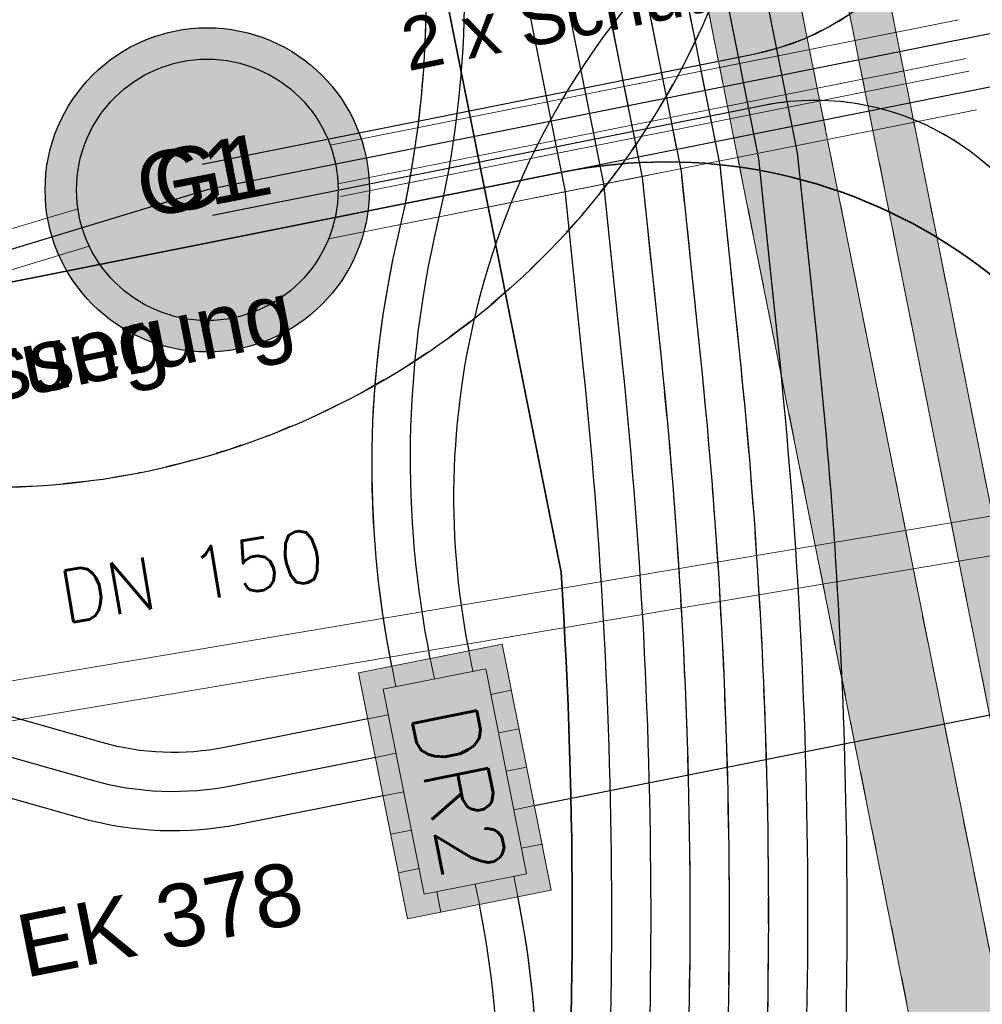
# Model space of a CAD drawing. Header units: metres. Extents: x -502 to 161, y -108 to 174.
# Tile 628 of 776: x -68.4 to -64.71, y 28.44 to 32.21. Entities that reach past the tile are written whole.
import ezdxf

# ---------------------------------------------------------------- set-up
doc = ezdxf.new("R2010")
doc.units = ezdxf.units.M
doc.header["$LTSCALE"] = 0.1
for name, pattern in [('123', [25.001, 12.501, -12.5]), ('2-1', [0.17, 0.06, -0.025, 0.06, -0.025]), ('237', [93, 75, -18]), ('3', [0.27, 0.1, -0.035, 0.1, -0.035]), ('85', [0.137505, 0.100005, -0.0125, 0.0125, -0.0125])]:
    doc.linetypes.add(name, pattern=pattern)
for name, color, linetype in [('BRI31-005.07-5f08-Koordinierung Lageplan 4. BA Radstation - Seeterrasse 2023-05-31', 7, 'Continuous'), ('BRI32-005.02-5f05-Koordinierung Schemaplan 4 BA ZOB Teilbereich', 7, 'Continuous'), ('BRI32-005.03-5f06-Koordinierung Schemaplan 4 BA ZOB Teilbereich 2 Ost - Bahnhofsallee 2023-01-21', 7, 'Continuous')]:
    doc.layers.add(name, color=color, linetype=linetype)
doc.styles.add('Arial', font='arial.ttf')
doc.styles.add('Txt', font='txt_____.ttf')

msp = doc.modelspace()

# ---------------------------------------------------------------- hatches: boundary and pattern name
at = {"layer": 'BRI31-005.07-5f08-Koordinierung Lageplan 4. BA Radstation - Seeterrasse 2023-05-31', "linetype": 'Continuous', "lineweight": 0, "true_color": 0x00ffff, "transparency": 33554687}
h = msp.add_hatch(color=4, dxfattribs=at)
edge = h.paths.add_edge_path()
edge.add_line((-59.2905, 6.1148), (-59.4468, 6.0806))
edge.add_line((-59.4468, 6.0806), (-61.6829, 17.2841))
edge.add_line((-61.6829, 17.2841), (-61.6829, 17.2841))
edge.add_arc((-81.296, 13.3696), 20, 11.28687, 20.74076)
edge.add_line((-62.5922, 20.4524), (-62.5922, 20.4524))
edge.add_line((-62.5922, 20.4524), (-62.5922, 20.4524))
edge.add_arc((-43.7387, 27.5919), 20.16, 191.28686, 200.74075, ccw=False)
edge.add_line((-63.5088, 23.6461), (-63.5088, 23.6461))
edge.add_line((-63.5088, 23.6461), (-65.9304, 35.7796))
edge.add_line((-65.9304, 35.7796), (-65.7735, 35.811))
edge.add_line((-65.7735, 35.811), (-63.3519, 23.6775))
edge.add_arc((-43.7387, 27.5919), 20, 191.28687, 200.74075)
edge.add_line((-62.4426, 20.5091), (-62.4426, 20.5091))
edge.add_arc((-81.296, 13.3696), 20.16, 11.28687, 20.74075, ccw=False)
edge.add_line((-61.526, 17.3154), (-61.526, 17.3154))
edge.add_line((-61.526, 17.3154), (-59.2905, 6.1148))
h = msp.add_hatch(color=4, dxfattribs=at)
edge = h.paths.add_edge_path()
edge.add_line((-59.2905, 6.1148), (-59.4468, 6.0806))
edge.add_line((-59.4468, 6.0806), (-61.6829, 17.2841))
edge.add_line((-61.6829, 17.2841), (-61.6829, 17.2841))
edge.add_arc((-81.296, 13.3696), 20, 11.28687, 20.74076)
edge.add_line((-62.5922, 20.4524), (-62.5922, 20.4524))
edge.add_line((-62.5922, 20.4524), (-62.5922, 20.4524))
edge.add_arc((-43.7387, 27.5919), 20.16, 191.28686, 200.74075, ccw=False)
edge.add_line((-63.5088, 23.6461), (-63.5088, 23.6461))
edge.add_line((-63.5088, 23.6461), (-65.9304, 35.7796))
edge.add_line((-65.9304, 35.7796), (-65.7735, 35.811))
edge.add_line((-65.7735, 35.811), (-63.3519, 23.6775))
edge.add_arc((-43.7387, 27.5919), 20, 191.28687, 200.74075)
edge.add_line((-62.4426, 20.5091), (-62.4426, 20.5091))
edge.add_arc((-81.296, 13.3696), 20.16, 11.28687, 20.74075, ccw=False)
edge.add_line((-61.526, 17.3154), (-61.526, 17.3154))
edge.add_line((-61.526, 17.3154), (-59.2905, 6.1148))
at = {"layer": 'BRI31-005.07-5f08-Koordinierung Lageplan 4. BA Radstation - Seeterrasse 2023-05-31', "linetype": 'Continuous', "lineweight": 0, "true_color": 0x0099cc, "transparency": 33554687}
h = msp.add_hatch(color=142, dxfattribs=at)
edge = h.paths.add_edge_path()
edge.add_arc((-67.6785, 31.558), 0.62, 0, 90)
edge.add_arc((-67.6785, 31.558), 0.62, 90, 180)
edge.add_arc((-67.6785, 31.558), 0.62, 180, 270)
edge.add_arc((-67.6785, 31.558), 0.62, 270, 360)
h = msp.add_hatch(color=142, dxfattribs=at)
edge = h.paths.add_edge_path()
edge.add_arc((-67.6785, 31.558), 0.62, 0, 90)
edge.add_arc((-67.6785, 31.558), 0.62, 90, 180)
edge.add_arc((-67.6785, 31.558), 0.62, 180, 270)
edge.add_arc((-67.6785, 31.558), 0.62, 270, 360)
at = {"layer": 'BRI31-005.07-5f08-Koordinierung Lageplan 4. BA Radstation - Seeterrasse 2023-05-31', "linetype": 'Continuous', "lineweight": 0, "true_color": 0xff7f7f, "transparency": 33554687}
msp.add_hatch(color=11, dxfattribs=at).paths.add_polyline_path([(-66.551, 29.82), (-67.1002, 29.7104), (-67.0376, 29.3966), (-66.9123, 28.769), (-66.3631, 28.8786)])
msp.add_hatch(color=11, dxfattribs=at).paths.add_polyline_path([(-66.551, 29.82), (-67.1002, 29.7104), (-67.0376, 29.3966), (-66.9123, 28.769), (-66.3631, 28.8786)])

# ---------------------------------------------------------------- linework, layer by layer
at = {"layer": 'BRI31-005.07-5f08-Koordinierung Lageplan 4. BA Radstation - Seeterrasse 2023-05-31', "color": 7, "linetype": '85', "lineweight": 13, "transparency": 33554687}
for p, q in [((-59.7523, 3.9419), (-73.4545, 72.5433)), ((-59.7523, 3.9419), (-73.4545, 72.5433)), ((-73.7979, 72.4756), (-60.0955, 3.8734)), ((-73.7979, 72.4756), (-60.0955, 3.8734))]:
    msp.add_line(p, q, dxfattribs=at)
at = {"layer": 'BRI31-005.07-5f08-Koordinierung Lageplan 4. BA Radstation - Seeterrasse 2023-05-31', "color": 7, "linetype": 'Continuous', "lineweight": 30, "transparency": 33554687}
for p, q in [((-67.214, 36.846), (-66.1632, 31.581)), ((-67.214, 36.846), (-66.1632, 31.581)), ((-66.4277, 29.2022), (-61.3845, 30.2087)), ((-66.4277, 29.2022), (-61.3845, 30.2087))]:
    msp.add_line(p, q, dxfattribs=at)
at = {"layer": 'BRI31-005.07-5f08-Koordinierung Lageplan 4. BA Radstation - Seeterrasse 2023-05-31', "color": 1, "linetype": 'Continuous', "lineweight": 20, "true_color": 0xff0000, "transparency": 33554687}
for p, q in [((-64.8058, 32.2078), (-67.2084, 31.7283)), ((-64.8058, 32.2078), (-67.2084, 31.7283)), ((-64.7765, 32.0607), (-67.1791, 31.5812)), ((-64.7765, 32.0607), (-67.1791, 31.5812)), ((-67.1693, 31.5321), (-64.7667, 32.0116)), ((-67.1693, 31.5321), (-64.7667, 32.0116)), ((-67.2152, 31.37), (-64.7373, 31.8645)), ((-67.2152, 31.37), (-64.7373, 31.8645)), ((-68.1733, 31.4858), (-73.521, 29.8581)), ((-68.1733, 31.4858), (-73.521, 29.8581)), ((-68.1296, 31.3423), (-73.4773, 29.7146)), ((-68.1296, 31.3423), (-73.4773, 29.7146))]:
    msp.add_line(p, q, dxfattribs=at)
at = {"layer": 'BRI31-005.07-5f08-Koordinierung Lageplan 4. BA Radstation - Seeterrasse 2023-05-31', "color": 5, "linetype": 'Continuous', "lineweight": 30, "true_color": 0x0000ff, "transparency": 33554687}
msp.add_line((-64.4908, 32.1942), (-67.6785, 31.558), dxfattribs=at)
msp.add_line((-64.4908, 32.1942), (-67.6785, 31.558), dxfattribs=at)
at = {"layer": 'BRI31-005.07-5f08-Koordinierung Lageplan 4. BA Radstation - Seeterrasse 2023-05-31', "color": 1, "linetype": 'Continuous', "lineweight": 13, "true_color": 0xff0000, "transparency": 33554687}
for p, q in [((-69.4106, 29.5131), (-62.297, 30.7115)), ((-69.4106, 29.5131), (-62.297, 30.7115)), ((-69.398, 29.3631), (-62.272, 30.5636)), ((-69.398, 29.3631), (-62.272, 30.5636))]:
    msp.add_line(p, q, dxfattribs=at)
at = {"layer": 'BRI31-005.07-5f08-Koordinierung Lageplan 4. BA Radstation - Seeterrasse 2023-05-31', "color": 7, "linetype": 'Continuous', "lineweight": 20, "transparency": 33554687}
for p, q in [((-66.8099, 29.6868), (-66.8256, 29.7652)), ((-66.8099, 29.6868), (-66.8256, 29.7652)), ((-66.6628, 29.7161), (-66.6785, 29.7946)), ((-66.6628, 29.7161), (-66.6785, 29.7946)), ((-66.957, 29.6574), (-66.9727, 29.7359)), ((-66.957, 29.6574), (-66.9727, 29.7359)), ((-66.5942, 29.6278), (-66.5158, 29.6435)), ((-66.5942, 29.6278), (-66.5158, 29.6435)), ((-67.065, 29.5339), (-66.9865, 29.5495)), ((-67.065, 29.5339), (-66.9865, 29.5495)), ((-66.5649, 29.4807), (-66.4864, 29.4964)), ((-66.5649, 29.4807), (-66.4864, 29.4964)), ((-67.0356, 29.3868), (-66.9571, 29.4024)), ((-67.0356, 29.3868), (-66.9571, 29.4024)), ((-66.5355, 29.3336), (-66.4571, 29.3493)), ((-66.5355, 29.3336), (-66.4571, 29.3493)), ((-67.0062, 29.2397), (-66.9278, 29.2553)), ((-67.0062, 29.2397), (-66.9278, 29.2553)), ((-66.5062, 29.1865), (-66.4277, 29.2022)), ((-66.5062, 29.1865), (-66.4277, 29.2022)), ((-66.9769, 29.0926), (-66.8984, 29.1082)), ((-66.9769, 29.0926), (-66.8984, 29.1082)), ((-66.4768, 29.0394), (-66.3984, 29.0551)), ((-66.4768, 29.0394), (-66.3984, 29.0551)), ((-66.9475, 28.9455), (-66.8691, 28.9611)), ((-66.9475, 28.9455), (-66.8691, 28.9611)), ((-66.4906, 28.8531), (-66.5063, 28.9316)), ((-66.4906, 28.8531), (-66.5063, 28.9316)), ((-66.6377, 28.8238), (-66.6534, 28.9022)), ((-66.6377, 28.8238), (-66.6534, 28.9022)), ((-66.7848, 28.7944), (-66.8005, 28.8729)), ((-66.7848, 28.7944), (-66.8005, 28.8729))]:
    msp.add_line(p, q, dxfattribs=at)
at = {"layer": 'BRI31-005.07-5f08-Koordinierung Lageplan 4. BA Radstation - Seeterrasse 2023-05-31', "color": 7, "linetype": 'Continuous', "lineweight": 30, "transparency": 33554687, "flags": 128}
for points in [[(-66.8256, 29.7652), (-66.8256, 29.7652, -0.107289), (-66.7977, 31.4267), (-66.7977, 31.4267), (-66.7977, 31.4267, 0.107283), (-66.7699, 33.0882), (-66.7699, 33.0882), (-71.4397, 56.4859), (-71.4397, 56.4859, 0.032833), (-71.7365, 57.59), (-71.7365, 57.59, -0.032835), (-72.0333, 58.6942), (-74.1351, 69.2251), (-75.7822, 77.478), (-78.829, 80.9477), (-78.829, 80.9477, -0.131651), (-79.0927, 81.4814), (-79.0927, 81.4814), (-79.3639, 82.8394)], [(-66.8256, 29.7652), (-66.8256, 29.7652, -0.107289), (-66.7977, 31.4267), (-66.7977, 31.4267), (-66.7977, 31.4267, 0.107283), (-66.7699, 33.0882), (-66.7699, 33.0882), (-71.4397, 56.4859), (-71.4397, 56.4859, 0.032833), (-71.7365, 57.59), (-71.7365, 57.59, -0.032835), (-72.0333, 58.6942), (-74.1351, 69.2251), (-75.7822, 77.478), (-78.829, 80.9477), (-78.829, 80.9477, -0.131651), (-79.0927, 81.4814), (-79.0927, 81.4814), (-79.3639, 82.8394)], [(-63.5199, 39.6137), (-65.5933, 39.1998, 0.414214), (-66.496, 37.847), (-65.7236, 33.977), (-65.7236, 33.977, -0.097876), (-65.7216, 32.8718), (-65.7216, 32.8718), (-65.7216, 32.8718, -0.136401), (-65.9615, 32.3929), (-65.9615, 32.3929), (-65.9615, 32.3929, 0.237449), (-66.6785, 29.7946), (-66.6785, 29.7946)], [(-63.5199, 39.6137), (-65.5933, 39.1998, 0.414214), (-66.496, 37.847), (-65.7236, 33.977), (-65.7236, 33.977, -0.097876), (-65.7216, 32.8718), (-65.7216, 32.8718), (-65.7216, 32.8718, -0.136401), (-65.9615, 32.3929), (-65.9615, 32.3929), (-65.9615, 32.3929, 0.237449), (-66.6785, 29.7946), (-66.6785, 29.7946)], [(-67.3644, 38.8554), (-67.3644, 38.8554, -0.098008), (-67.3627, 37.8361), (-67.3627, 37.8361), (-67.3627, 37.8361, 0.09799), (-67.3611, 36.8167), (-67.3611, 36.8167), (-66.3113, 31.5567), (-66.2405, 30.8723, -0.054301), (-66.2645, 26.4761, 0.074282), (-66.1123, 22.0462), (-66.0308, 21.6051)], [(-67.3644, 38.8554), (-67.3644, 38.8554, -0.098008), (-67.3627, 37.8361), (-67.3627, 37.8361), (-67.3627, 37.8361, 0.09799), (-67.3611, 36.8167), (-67.3611, 36.8167), (-66.3113, 31.5567), (-66.2405, 30.8723, -0.054301), (-66.2645, 26.4761, 0.074282), (-66.1123, 22.0462), (-66.0308, 21.6051)], [(-66.1632, 31.581), (-66.0919, 30.8936, -0.054373), (-66.1154, 26.459), (-66.1154, 26.459, 0.074282), (-65.9648, 22.0735), (-65.9648, 22.0735), (-65.8834, 21.633)], [(-66.1632, 31.581), (-66.0919, 30.8936, -0.054373), (-66.1154, 26.459), (-66.1154, 26.459, 0.074282), (-65.9648, 22.0735), (-65.9648, 22.0735), (-65.8834, 21.633)], [(-67.065, 29.5339), (-67.6123, 29.4246, -0.118836), (-68.0807, 29.4432), (-73.9849, 31.1163), (-73.9849, 31.1163, 0.116666), (-74.7209, 31.1486), (-74.7209, 31.1486), (-75.1138, 31.0736)], [(-67.065, 29.5339), (-67.6123, 29.4246, -0.118836), (-68.0807, 29.4432), (-73.9849, 31.1163), (-73.9849, 31.1163, 0.116666), (-74.7209, 31.1486), (-74.7209, 31.1486), (-75.1138, 31.0736)], [(-67.0356, 29.3868), (-67.5808, 29.278, -0.119334), (-68.1216, 29.2989), (-74.0258, 30.972), (-74.0258, 30.972, 0.116666), (-74.6928, 31.0012), (-74.6928, 31.0012), (-75.0857, 30.9263)], [(-67.0356, 29.3868), (-67.5808, 29.278, -0.119334), (-68.1216, 29.2989), (-74.0258, 30.972), (-74.0258, 30.972, 0.116666), (-74.6928, 31.0012), (-74.6928, 31.0012), (-75.0857, 30.9263)], [(-67.0062, 29.2397), (-67.5518, 29.1308, -0.119194), (-68.1625, 29.1545), (-74.0667, 30.8276, 0.116666), (-74.6647, 30.8539), (-75.0576, 30.7789)], [(-67.0062, 29.2397), (-67.5518, 29.1308, -0.119194), (-68.1625, 29.1545), (-74.0667, 30.8276, 0.116666), (-74.6647, 30.8539), (-75.0576, 30.7789)], [(-66.7178, 22.5155, -0.049364), (-66.8185, 23.6514, 0.002107), (-66.8117, 24.7973, -0.028061), (-66.7115, 26.5272), (-66.7115, 26.5272, 0.002259), (-66.585, 27.6792), (-66.585, 27.6792, 0.075625), (-66.6377, 28.8238)], [(-66.7178, 22.5155, -0.049364), (-66.8185, 23.6514, 0.002107), (-66.8117, 24.7973, -0.028061), (-66.7115, 26.5272), (-66.7115, 26.5272, 0.002259), (-66.585, 27.6792), (-66.585, 27.6792, 0.075625), (-66.6377, 28.8238)]]:
    msp.add_lwpolyline(points, format="xyb", dxfattribs=at)
at = {"layer": 'BRI31-005.07-5f08-Koordinierung Lageplan 4. BA Radstation - Seeterrasse 2023-05-31', "color": 3, "linetype": 'Continuous', "lineweight": 30, "true_color": 0x00ff00, "transparency": 33554687, "flags": 128}
for points in [[(-66.9727, 29.7359, -0.107288), (-66.9449, 31.3973, 0.107289), (-66.917, 33.0588), (-71.5888, 56.4668, 0.032483), (-71.878, 57.5402), (-71.878, 57.5402, -0.032879), (-72.1804, 58.6648), (-72.1804, 58.6648), (-74.2822, 69.1957), (-75.9215, 77.4093), (-78.9417, 80.8487), (-78.9417, 80.8487, -0.131652), (-79.2398, 81.4521), (-79.2398, 81.4521), (-79.5108, 82.8101)], [(-66.9727, 29.7359, -0.107288), (-66.9449, 31.3973, 0.107289), (-66.917, 33.0588), (-71.5888, 56.4668, 0.032483), (-71.878, 57.5402), (-71.878, 57.5402, -0.032879), (-72.1804, 58.6648), (-72.1804, 58.6648), (-74.2822, 69.1957), (-75.9215, 77.4093), (-78.9417, 80.8487), (-78.9417, 80.8487, -0.131652), (-79.2398, 81.4521), (-79.2398, 81.4521), (-79.5108, 82.8101)], [(-66.5704, 22.5434, -0.048911), (-66.6687, 23.6397), (-66.6687, 23.6397, 0.002126), (-66.6617, 24.7971), (-66.6617, 24.7971, -0.028061), (-66.5625, 26.5102, 0.002259), (-66.4358, 27.6635, 0.075625), (-66.4906, 28.8531)], [(-66.5704, 22.5434, -0.048911), (-66.6687, 23.6397), (-66.6687, 23.6397, 0.002126), (-66.6617, 24.7971), (-66.6617, 24.7971, -0.028061), (-66.5625, 26.5102, 0.002259), (-66.4358, 27.6635, 0.075625), (-66.4906, 28.8531)]]:
    msp.add_lwpolyline(points, format="xyb", dxfattribs=at)
at = {"layer": 'BRI31-005.07-5f08-Koordinierung Lageplan 4. BA Radstation - Seeterrasse 2023-05-31', "color": 114, "linetype": 'Continuous', "lineweight": 30, "true_color": 0x00994c, "transparency": 33554687, "flags": 128}
msp.add_lwpolyline([(-70.7707, 59.2651, -0.027102), (-70.5736, 57.8946, 0.027103), (-70.3766, 56.524), (-67.4493, 41.8569), (-67.4493, 41.8569, 0.044042), (-67.1685, 40.8985), (-67.1685, 40.8985), (-67.1685, 40.8985, -0.044015), (-66.8877, 39.9402), (-66.8877, 39.9402), (-66.6977, 38.9887), (-66.6977, 38.9887, -0.067065), (-66.6616, 38.4178), (-66.6616, 38.4178, 0.062053), (-66.6312, 37.846), (-66.478, 36.9902), (-65.4221, 31.6997), (-65.3477, 30.9888, -0.040493), (-65.2681, 27.5615, 0.486498), (-64.0881, 26.5205), (15.711, 41.2599)], format="xyb", dxfattribs=at)
msp.add_lwpolyline([(-70.7707, 59.2651, -0.027102), (-70.5736, 57.8946, 0.027103), (-70.3766, 56.524), (-67.4493, 41.8569), (-67.4493, 41.8569, 0.044042), (-67.1685, 40.8985), (-67.1685, 40.8985), (-67.1685, 40.8985, -0.044015), (-66.8877, 39.9402), (-66.8877, 39.9402), (-66.6977, 38.9887), (-66.6977, 38.9887, -0.067065), (-66.6616, 38.4178), (-66.6616, 38.4178, 0.062053), (-66.6312, 37.846), (-66.478, 36.9902), (-65.4221, 31.6997), (-65.3477, 30.9888, -0.040493), (-65.2681, 27.5615, 0.486498), (-64.0881, 26.5205), (15.711, 41.2599)], format="xyb", dxfattribs=at)
at = {"layer": 'BRI31-005.07-5f08-Koordinierung Lageplan 4. BA Radstation - Seeterrasse 2023-05-31', "color": 1, "linetype": '2-1', "lineweight": 30, "true_color": 0xff0000, "transparency": 33554687, "flags": 128}
msp.add_lwpolyline([(-75.1419, 31.221), (-74.749, 31.2959, -0.090472), (-73.8516, 31.3031), (-69.0334, 30.4637, 0.527067), (-65.5765, 34.0064), (-66.3763, 38.0137, -0.012596), (-66.4625, 38.5114), (-66.4625, 38.5114, 0.012474), (-66.5506, 39.018), (-66.5506, 39.018), (-66.7405, 39.9692, 0.043986), (-67.0214, 40.9277, -0.044012), (-67.3022, 41.8863), (-70.2593, 56.7029, -0.414214), (-69.4744, 57.8793), (-66.9482, 58.3835)], format="xyb", dxfattribs=at)
msp.add_lwpolyline([(-75.1419, 31.221), (-74.749, 31.2959, -0.090472), (-73.8516, 31.3031), (-69.0334, 30.4637, 0.527067), (-65.5765, 34.0064), (-66.3763, 38.0137, -0.012596), (-66.4625, 38.5114), (-66.4625, 38.5114, 0.012474), (-66.5506, 39.018), (-66.5506, 39.018), (-66.7405, 39.9692, 0.043986), (-67.0214, 40.9277, -0.044012), (-67.3022, 41.8863), (-70.2593, 56.7029, -0.414214), (-69.4744, 57.8793), (-66.9482, 58.3835)], format="xyb", dxfattribs=at)
at = {"layer": 'BRI31-005.07-5f08-Koordinierung Lageplan 4. BA Radstation - Seeterrasse 2023-05-31', "color": 35, "linetype": 'Continuous', "lineweight": 30, "true_color": 0x99724c, "transparency": 33554687, "flags": 128}
for points in [[(-67.6981, 31.656), (-65.5891, 32.0769, 0.414213), (-64.8042, 33.2533), (-66.2785, 40.6404)], [(-67.6981, 31.656), (-65.5891, 32.0769, 0.414213), (-64.8042, 33.2533), (-66.2785, 40.6404)], [(-54.8928, -6.0214), (-55.1949, -6.0805, -0.414206), (-56.3682, -5.291), (-57.3145, -0.4516), (-58.0183, 2.2854), (-58.9458, 6.1764), (-61.0411, 16.6744), (-61.4814, 19.1358), (-61.4814, 19.1358, 0.05127), (-62.196, 21.4506), (-62.196, 21.4506), (-62.196, 21.4506, -0.051265), (-62.9106, 23.7655), (-62.9106, 23.7655), (-64.3736, 31.0959, 0.414214), (-65.55, 31.8808), (-67.659, 31.4599)], [(-54.8928, -6.0214), (-55.1949, -6.0805, -0.414206), (-56.3682, -5.291), (-57.3145, -0.4516), (-58.0183, 2.2854), (-58.9458, 6.1764), (-61.0411, 16.6744), (-61.4814, 19.1358), (-61.4814, 19.1358, 0.05127), (-62.196, 21.4506), (-62.196, 21.4506), (-62.196, 21.4506, -0.051265), (-62.9106, 23.7655), (-62.9106, 23.7655), (-64.3736, 31.0959, 0.414214), (-65.55, 31.8808), (-67.659, 31.4599)]]:
    msp.add_lwpolyline(points, format="xyb", dxfattribs=at)
at = {"layer": 'BRI31-005.07-5f08-Koordinierung Lageplan 4. BA Radstation - Seeterrasse 2023-05-31', "color": 190, "linetype": '2-1', "lineweight": 30, "true_color": 0x7f00ff, "transparency": 33554687, "flags": 128}
msp.add_lwpolyline([(-67.0604, 38.9161), (-67.0604, 38.9161, -0.026462), (-66.9142, 37.9089), (-66.9142, 37.9089), (-66.9142, 37.9089, 0.026411), (-66.7727, 36.9341), (-66.7727, 36.9341), (-65.7186, 31.6526), (-65.6455, 30.9518), (-65.6455, 30.9518, -0.054507), (-65.6683, 26.4086), (-65.6683, 26.4086), (-65.6683, 26.4086, 0.074264), (-65.5226, 22.1569), (-65.5226, 22.1569), (-65.4408, 21.7141)], format="xyb", dxfattribs=at)
msp.add_lwpolyline([(-67.0604, 38.9161), (-67.0604, 38.9161, -0.026462), (-66.9142, 37.9089), (-66.9142, 37.9089), (-66.9142, 37.9089, 0.026411), (-66.7727, 36.9341), (-66.7727, 36.9341), (-65.7186, 31.6526), (-65.6455, 30.9518), (-65.6455, 30.9518, -0.054507), (-65.6683, 26.4086), (-65.6683, 26.4086), (-65.6683, 26.4086, 0.074264), (-65.5226, 22.1569), (-65.5226, 22.1569), (-65.4408, 21.7141)], format="xyb", dxfattribs=at)
at = {"layer": 'BRI31-005.07-5f08-Koordinierung Lageplan 4. BA Radstation - Seeterrasse 2023-05-31', "color": 3, "linetype": '2-1', "lineweight": 30, "true_color": 0x00ff00, "transparency": 33554687, "flags": 128}
for points in [[(-67.3644, 38.8554), (-67.3644, 38.8554, -0.023953), (-67.2156, 37.8654), (-67.2156, 37.8654, 0.023929), (-67.0669, 36.8754), (-66.0151, 31.6055), (-65.9433, 30.9149, -0.054445), (-65.9664, 26.4419, 0.074282), (-65.8173, 22.1007), (-65.7358, 21.6596)], [(-67.3644, 38.8554), (-67.3644, 38.8554, -0.023953), (-67.2156, 37.8654), (-67.2156, 37.8654, 0.023929), (-67.0669, 36.8754), (-66.0151, 31.6055), (-65.9433, 30.9149, -0.054445), (-65.9664, 26.4419, 0.074282), (-65.8173, 22.1007), (-65.7358, 21.6596)], [(-66.9198, 36.9048), (-65.8666, 31.628), (-65.7948, 30.9368), (-65.7948, 30.9368, -0.054478), (-65.817, 26.4285), (-65.817, 26.4285), (-65.817, 26.4285, 0.074345), (-65.6698, 22.1279), (-65.6698, 22.1279), (-65.5883, 21.6869)], [(-66.9198, 36.9048), (-65.8666, 31.628), (-65.7948, 30.9368), (-65.7948, 30.9368, -0.054478), (-65.817, 26.4285), (-65.817, 26.4285), (-65.817, 26.4285, 0.074345), (-65.6698, 22.1279), (-65.6698, 22.1279), (-65.5883, 21.6869)]]:
    msp.add_lwpolyline(points, format="xyb", dxfattribs=at)
at = {"layer": 'BRI31-005.07-5f08-Koordinierung Lageplan 4. BA Radstation - Seeterrasse 2023-05-31', "color": 32, "linetype": 'Continuous', "lineweight": 30, "true_color": 0xcc6600, "transparency": 33554687, "flags": 128}
msp.add_lwpolyline([(-66.6251, 36.9608), (-65.5705, 31.6772), (-65.4969, 30.9732), (-65.4969, 30.9732, -0.054601), (-65.5195, 26.3895), (-65.5195, 26.3895, 0.062288), (-65.4822, 22.8531), (-65.4822, 22.8531, 0.093062), (-65.3029, 22.313), (-65.3029, 22.313, -0.081042), (-65.11, 21.7752), (-65.11, 21.7752), (-64.9025, 20.652, 0.081806), (-64.6821, 20.0405, 0.031595), (-64.5037, 19.7636), (-64.5037, 19.7636, -0.109639), (-63.626, 17.7826)], format="xyb", dxfattribs=at)
msp.add_lwpolyline([(-66.6251, 36.9608), (-65.5705, 31.6772), (-65.4969, 30.9732), (-65.4969, 30.9732, -0.054601), (-65.5195, 26.3895), (-65.5195, 26.3895, 0.062288), (-65.4822, 22.8531), (-65.4822, 22.8531, 0.093062), (-65.3029, 22.313), (-65.3029, 22.313, -0.081042), (-65.11, 21.7752), (-65.11, 21.7752), (-64.9025, 20.652, 0.081806), (-64.6821, 20.0405, 0.031595), (-64.5037, 19.7636), (-64.5037, 19.7636, -0.109639), (-63.626, 17.7826)], format="xyb", dxfattribs=at)
at = {"layer": 'BRI31-005.07-5f08-Koordinierung Lageplan 4. BA Radstation - Seeterrasse 2023-05-31', "color": 4, "linetype": '3', "lineweight": 20, "true_color": 0x00ffff, "transparency": 33554687, "flags": 128}
for points in [[(-65.7735, 35.811), (-63.3519, 23.6775), (-63.3519, 23.6775, 0.041274), (-62.4426, 20.5091), (-62.4426, 20.5091), (-62.4426, 20.5091, -0.041274), (-61.526, 17.3154), (-61.526, 17.3154), (-59.2905, 6.1148)], [(-65.7735, 35.811), (-63.3519, 23.6775), (-63.3519, 23.6775, 0.041274), (-62.4426, 20.5091), (-62.4426, 20.5091), (-62.4426, 20.5091, -0.041274), (-61.526, 17.3154), (-61.526, 17.3154), (-59.2905, 6.1148)], [(-65.9304, 35.7796), (-63.5088, 23.6461), (-63.5088, 23.6461, 0.041274), (-62.5922, 20.4524), (-62.5922, 20.4524), (-62.5922, 20.4524, -0.041274), (-61.6829, 17.2841), (-61.6829, 17.2841), (-59.4468, 6.0806)], [(-65.9304, 35.7796), (-63.5088, 23.6461), (-63.5088, 23.6461, 0.041274), (-62.5922, 20.4524), (-62.5922, 20.4524), (-62.5922, 20.4524, -0.041274), (-61.6829, 17.2841), (-61.6829, 17.2841), (-59.4468, 6.0806)]]:
    msp.add_lwpolyline(points, format="xyb", dxfattribs=at)
at = {"layer": 'BRI31-005.07-5f08-Koordinierung Lageplan 4. BA Radstation - Seeterrasse 2023-05-31', "color": 142, "linetype": 'Continuous', "lineweight": 30, "true_color": 0x0099cc, "transparency": 33554687, "flags": 128}
for points in [[(-44.1668, 25.0596), (-60.3578, 22.0689, -0.410021), (-62.6824, 23.6441), (-64.3, 31.7487), (-64.6225, 31.9639), (-67.1546, 31.4586)], [(-44.1668, 25.0596), (-60.3578, 22.0689, -0.410021), (-62.6824, 23.6441), (-64.3, 31.7487), (-64.6225, 31.9639), (-67.1546, 31.4586)], [(-67.6785, 31.558), (-76.4991, 28.8732, -0.074582), (-77.9666, 28.6566), (-82.6406, 28.6674)], [(-67.6785, 31.558), (-76.4991, 28.8732, -0.074582), (-77.9666, 28.6566), (-82.6406, 28.6674)]]:
    msp.add_lwpolyline(points, format="xyb", dxfattribs=at)
at = {"layer": 'BRI31-005.07-5f08-Koordinierung Lageplan 4. BA Radstation - Seeterrasse 2023-05-31', "color": 7, "linetype": 'Continuous', "lineweight": 20, "transparency": 33554687, "flags": 128}
for points in [[(-66.551, 29.82), (-67.1002, 29.7104), (-67.0376, 29.3966), (-66.9123, 28.769), (-66.3631, 28.8786), (-66.551, 29.82)], [(-66.551, 29.82), (-67.1002, 29.7104), (-67.0376, 29.3966), (-66.9123, 28.769), (-66.3631, 28.8786), (-66.551, 29.82)], [(-66.6138, 29.7259), (-67.0061, 29.6476), (-66.8495, 28.8631), (-66.4572, 28.9414), (-66.6138, 29.7259)], [(-66.6138, 29.7259), (-67.0061, 29.6476), (-66.8495, 28.8631), (-66.4572, 28.9414), (-66.6138, 29.7259)]]:
    msp.add_lwpolyline(points, dxfattribs=at)
at = {"layer": 'BRI31-005.07-5f08-Koordinierung Lageplan 4. BA Radstation - Seeterrasse 2023-05-31', "color": 7, "linetype": 'Continuous', "lineweight": 30, "transparency": 33554687}
for radius in [0.62, 0.62, 0.5, 0.5]:
    msp.add_circle((-67.6785, 31.558), radius, dxfattribs=at)
at = {"layer": 'BRI31-005.07-5f08-Koordinierung Lageplan 4. BA Radstation - Seeterrasse 2023-05-31', "color": 2, "linetype": 'Continuous', "true_color": 0xffff00, "transparency": 33554687}
msp.add_solid([(-59.7523, 3.9419), (-60.0955, 3.8734), (-73.4545, 72.5433), (-73.7979, 72.4756)], dxfattribs=at)
msp.add_solid([(-59.7523, 3.9419), (-60.0955, 3.8734), (-73.4545, 72.5433), (-73.7979, 72.4756)], dxfattribs=at)
at = {"layer": 'BRI32-005.02-5f05-Koordinierung Schemaplan 4 BA ZOB Teilbereich', "color": 114, "linetype": 'Continuous', "lineweight": 35, "true_color": 0x00994c, "transparency": 33554687, "flags": 128}
msp.add_lwpolyline([(-87.5785, 60.7009), (-87.5731, 60.8473, -0.403893), (-86.572, 61.8102), (-73.469, 61.7872, -0.35713), (-72.4901, 60.983), (-66.3255, 30.0951, -0.033762), (-66.332, 27.377, 0.490271), (-65.1528, 26.3238), (15.711, 41.2599), (20.2774, 43.2907), (23.837, 43.9679), (25.2417, 43.7464), (29.4956, 44.5559), (34.5628, 42.9325), (34.7836, 42.9218)], format="xyb", dxfattribs=at)
at = {"layer": 'BRI32-005.02-5f05-Koordinierung Schemaplan 4 BA ZOB Teilbereich', "color": 142, "linetype": 'Continuous', "lineweight": 35, "true_color": 0x0099cc, "transparency": 33554687, "flags": 128}
msp.add_lwpolyline([(-44.1668, 24.9579), (-60.3578, 22.0689, -0.410021), (-62.6824, 23.6441), (-63.9622, 30.0563), (-63.9622, 30.0563, 0.414214), (-66.3149, 31.6262), (-66.3149, 31.6262), (-82.6931, 28.3574)], format="xyb", dxfattribs=at)
at = {"layer": 'BRI32-005.03-5f06-Koordinierung Schemaplan 4 BA ZOB Teilbereich 2 Ost - Bahnhofsallee 2023-01-21', "color": 7, "linetype": 'Continuous', "lineweight": 13, "transparency": 33554687}
for p, q in [((-59.7523, 3.9419), (-73.4545, 72.5433)), ((-73.7979, 72.4756), (-60.0955, 3.8734))]:
    msp.add_line(p, q, dxfattribs=at)
at = {"layer": 'BRI32-005.03-5f06-Koordinierung Schemaplan 4 BA ZOB Teilbereich 2 Ost - Bahnhofsallee 2023-01-21', "color": 7, "linetype": 'Continuous', "lineweight": 30, "transparency": 33554687}
for p, q in [((-67.214, 36.846), (-66.1632, 31.581)), ((-66.4277, 29.2022), (-61.3845, 30.2087))]:
    msp.add_line(p, q, dxfattribs=at)
at = {"layer": 'BRI32-005.03-5f06-Koordinierung Schemaplan 4 BA ZOB Teilbereich 2 Ost - Bahnhofsallee 2023-01-21', "color": 1, "linetype": '123', "lineweight": 20, "true_color": 0xff0000, "transparency": 33554687}
for p, q in [((-64.8058, 32.2078), (-67.2084, 31.7283)), ((-64.7765, 32.0607), (-67.1791, 31.5812)), ((-67.1693, 31.5321), (-64.7667, 32.0116)), ((-67.2152, 31.37), (-64.7373, 31.8645)), ((-68.1733, 31.4858), (-73.521, 29.8581)), ((-68.1296, 31.3423), (-73.4773, 29.7146))]:
    msp.add_line(p, q, dxfattribs=at)
at = {"layer": 'BRI32-005.03-5f06-Koordinierung Schemaplan 4 BA ZOB Teilbereich 2 Ost - Bahnhofsallee 2023-01-21', "color": 5, "linetype": 'Continuous', "lineweight": 30, "true_color": 0x0000ff, "transparency": 33554687}
msp.add_line((-64.4908, 32.1942), (-67.6785, 31.558), dxfattribs=at)
at = {"layer": 'BRI32-005.03-5f06-Koordinierung Schemaplan 4 BA ZOB Teilbereich 2 Ost - Bahnhofsallee 2023-01-21', "color": 1, "linetype": 'Continuous', "lineweight": 13, "true_color": 0xff0000, "transparency": 33554687}
for p, q in [((-69.4106, 29.5131), (-62.297, 30.7115)), ((-69.398, 29.3631), (-62.272, 30.5636))]:
    msp.add_line(p, q, dxfattribs=at)
at = {"layer": 'BRI32-005.03-5f06-Koordinierung Schemaplan 4 BA ZOB Teilbereich 2 Ost - Bahnhofsallee 2023-01-21', "color": 7, "linetype": 'Continuous', "lineweight": 20, "transparency": 33554687}
for p, q in [((-66.8099, 29.6868), (-66.8256, 29.7652)), ((-66.6628, 29.7161), (-66.6785, 29.7946)), ((-66.957, 29.6574), (-66.9727, 29.7359)), ((-66.5942, 29.6278), (-66.5158, 29.6435)), ((-67.065, 29.5339), (-66.9865, 29.5495)), ((-66.5649, 29.4807), (-66.4864, 29.4964)), ((-67.0356, 29.3868), (-66.9571, 29.4024)), ((-66.5355, 29.3336), (-66.4571, 29.3493)), ((-67.0062, 29.2397), (-66.9278, 29.2553)), ((-66.5062, 29.1865), (-66.4277, 29.2022)), ((-66.9769, 29.0926), (-66.8984, 29.1082)), ((-66.4768, 29.0394), (-66.3984, 29.0551)), ((-66.9475, 28.9455), (-66.8691, 28.9611)), ((-66.4906, 28.8531), (-66.5063, 28.9316)), ((-66.6377, 28.8238), (-66.6534, 28.9022)), ((-66.7848, 28.7944), (-66.8005, 28.8729))]:
    msp.add_line(p, q, dxfattribs=at)
at = {"layer": 'BRI32-005.03-5f06-Koordinierung Schemaplan 4 BA ZOB Teilbereich 2 Ost - Bahnhofsallee 2023-01-21', "color": 7, "linetype": 'Continuous', "lineweight": 30, "transparency": 33554687, "flags": 128}
for points in [[(-66.8256, 29.7652), (-66.8256, 29.7652, -0.107289), (-66.7977, 31.4267), (-66.7977, 31.4267), (-66.7977, 31.4267, 0.107283), (-66.7699, 33.0882), (-66.7699, 33.0882), (-71.4397, 56.4859), (-71.4397, 56.4859, 0.032833), (-71.7365, 57.59), (-71.7365, 57.59, -0.032835), (-72.0333, 58.6942), (-74.1351, 69.2251), (-75.7822, 77.478), (-78.829, 80.9477), (-78.829, 80.9477, -0.131651), (-79.0927, 81.4814), (-79.0927, 81.4814), (-79.3639, 82.8394)], [(-63.5199, 39.6137), (-65.5933, 39.1998, 0.414214), (-66.496, 37.847), (-65.7236, 33.977), (-65.7236, 33.977, -0.097876), (-65.7216, 32.8718), (-65.7216, 32.8718), (-65.7216, 32.8718, -0.136401), (-65.9615, 32.3929), (-65.9615, 32.3929), (-65.9615, 32.3929, 0.237449), (-66.6785, 29.7946), (-66.6785, 29.7946)], [(-67.3644, 38.8554), (-67.3644, 38.8554, -0.098008), (-67.3627, 37.8361), (-67.3627, 37.8361), (-67.3627, 37.8361, 0.09799), (-67.3611, 36.8167), (-67.3611, 36.8167), (-66.3113, 31.5567), (-66.2405, 30.8723, -0.054301), (-66.2645, 26.4761, 0.074282), (-66.1123, 22.0462), (-66.0308, 21.6051)], [(-66.1632, 31.581), (-66.0919, 30.8936, -0.054373), (-66.1154, 26.459), (-66.1154, 26.459, 0.074282), (-65.9648, 22.0735), (-65.9648, 22.0735), (-65.8834, 21.633)], [(-67.065, 29.5339), (-67.6123, 29.4246, -0.118836), (-68.0807, 29.4432), (-73.9849, 31.1163), (-73.9849, 31.1163, 0.116666), (-74.7209, 31.1486), (-74.7209, 31.1486), (-75.1138, 31.0736)], [(-67.0356, 29.3868), (-67.5808, 29.278, -0.119334), (-68.1216, 29.2989), (-74.0258, 30.972), (-74.0258, 30.972, 0.116666), (-74.6928, 31.0012), (-74.6928, 31.0012), (-75.0857, 30.9263)], [(-67.0062, 29.2397), (-67.5518, 29.1308, -0.119194), (-68.1625, 29.1545), (-74.0667, 30.8276, 0.116666), (-74.6647, 30.8539), (-75.0576, 30.7789)], [(-66.7178, 22.5155, -0.049364), (-66.8185, 23.6514, 0.002107), (-66.8117, 24.7973, -0.028061), (-66.7115, 26.5272), (-66.7115, 26.5272, 0.002259), (-66.585, 27.6792), (-66.585, 27.6792, 0.075625), (-66.6377, 28.8238)]]:
    msp.add_lwpolyline(points, format="xyb", dxfattribs=at)
at = {"layer": 'BRI32-005.03-5f06-Koordinierung Schemaplan 4 BA ZOB Teilbereich 2 Ost - Bahnhofsallee 2023-01-21', "color": 3, "linetype": '237', "lineweight": 30, "true_color": 0x00ff00, "transparency": 33554687, "flags": 128}
for points in [[(-66.9727, 29.7359, -0.107288), (-66.9449, 31.3973, 0.107289), (-66.917, 33.0588), (-71.5888, 56.4668, 0.032483), (-71.878, 57.5402), (-71.878, 57.5402, -0.032879), (-72.1804, 58.6648), (-72.1804, 58.6648), (-74.2822, 69.1957), (-75.9215, 77.4093), (-78.9417, 80.8487), (-78.9417, 80.8487, -0.131652), (-79.2398, 81.4521), (-79.2398, 81.4521), (-79.5108, 82.8101)], [(-66.5704, 22.5434, -0.048911), (-66.6687, 23.6397), (-66.6687, 23.6397, 0.002126), (-66.6617, 24.7971), (-66.6617, 24.7971, -0.028061), (-66.5625, 26.5102, 0.002259), (-66.4358, 27.6635, 0.075625), (-66.4906, 28.8531)]]:
    msp.add_lwpolyline(points, format="xyb", dxfattribs=at)
at = {"layer": 'BRI32-005.03-5f06-Koordinierung Schemaplan 4 BA ZOB Teilbereich 2 Ost - Bahnhofsallee 2023-01-21', "color": 114, "linetype": 'Continuous', "lineweight": 30, "true_color": 0x00994c, "transparency": 33554687, "flags": 128}
msp.add_lwpolyline([(-70.7707, 59.2651, -0.027102), (-70.5736, 57.8946, 0.027103), (-70.3766, 56.524), (-67.4493, 41.8569), (-67.4493, 41.8569, 0.044042), (-67.1685, 40.8985), (-67.1685, 40.8985), (-67.1685, 40.8985, -0.044015), (-66.8877, 39.9402), (-66.8877, 39.9402), (-66.6977, 38.9887), (-66.6977, 38.9887, -0.067065), (-66.6616, 38.4178), (-66.6616, 38.4178, 0.062053), (-66.6312, 37.846), (-66.478, 36.9902), (-65.4221, 31.6997), (-65.3477, 30.9888, -0.040493), (-65.2681, 27.5615, 0.486498), (-64.0881, 26.5205), (15.711, 41.2599)], format="xyb", dxfattribs=at)
at = {"layer": 'BRI32-005.03-5f06-Koordinierung Schemaplan 4 BA ZOB Teilbereich 2 Ost - Bahnhofsallee 2023-01-21', "color": 1, "linetype": 'Continuous', "lineweight": 30, "true_color": 0xff0000, "transparency": 33554687, "flags": 128}
msp.add_lwpolyline([(-75.1419, 31.221), (-74.749, 31.2959, -0.090472), (-73.8516, 31.3031), (-69.0334, 30.4637, 0.527067), (-65.5765, 34.0064), (-66.3763, 38.0137, -0.012596), (-66.4625, 38.5114), (-66.4625, 38.5114, 0.012474), (-66.5506, 39.018), (-66.5506, 39.018), (-66.7405, 39.9692, 0.043986), (-67.0214, 40.9277, -0.044012), (-67.3022, 41.8863), (-70.2593, 56.7029, -0.414214), (-69.4744, 57.8793), (-66.9482, 58.3835)], format="xyb", dxfattribs=at)
at = {"layer": 'BRI32-005.03-5f06-Koordinierung Schemaplan 4 BA ZOB Teilbereich 2 Ost - Bahnhofsallee 2023-01-21', "color": 35, "linetype": '237', "lineweight": 30, "true_color": 0x99724c, "transparency": 33554687, "flags": 128}
for points in [[(-67.6981, 31.656), (-65.5891, 32.0769, 0.414213), (-64.8042, 33.2533), (-66.2785, 40.6404)], [(-54.8928, -6.0214), (-55.1949, -6.0805, -0.414206), (-56.3682, -5.291), (-57.3145, -0.4516), (-58.0183, 2.2854), (-58.9458, 6.1764), (-61.0411, 16.6744), (-61.4814, 19.1358), (-61.4814, 19.1358, 0.05127), (-62.196, 21.4506), (-62.196, 21.4506), (-62.196, 21.4506, -0.051265), (-62.9106, 23.7655), (-62.9106, 23.7655), (-64.3736, 31.0959, 0.414214), (-65.55, 31.8808), (-67.659, 31.4599)]]:
    msp.add_lwpolyline(points, format="xyb", dxfattribs=at)
at = {"layer": 'BRI32-005.03-5f06-Koordinierung Schemaplan 4 BA ZOB Teilbereich 2 Ost - Bahnhofsallee 2023-01-21', "color": 190, "linetype": 'Continuous', "lineweight": 30, "true_color": 0x7f00ff, "transparency": 33554687, "flags": 128}
msp.add_lwpolyline([(-67.0604, 38.9161), (-67.0604, 38.9161, -0.026462), (-66.9142, 37.9089), (-66.9142, 37.9089), (-66.9142, 37.9089, 0.026411), (-66.7727, 36.9341), (-66.7727, 36.9341), (-65.7186, 31.6526), (-65.6455, 30.9518), (-65.6455, 30.9518, -0.054507), (-65.6683, 26.4086), (-65.6683, 26.4086), (-65.6683, 26.4086, 0.074264), (-65.5226, 22.1569), (-65.5226, 22.1569), (-65.4408, 21.7141)], format="xyb", dxfattribs=at)
at = {"layer": 'BRI32-005.03-5f06-Koordinierung Schemaplan 4 BA ZOB Teilbereich 2 Ost - Bahnhofsallee 2023-01-21', "color": 3, "linetype": 'Continuous', "lineweight": 30, "true_color": 0x00ff00, "transparency": 33554687, "flags": 128}
for points in [[(-67.3644, 38.8554), (-67.3644, 38.8554, -0.023953), (-67.2156, 37.8654), (-67.2156, 37.8654, 0.023929), (-67.0669, 36.8754), (-66.0151, 31.6055), (-65.9433, 30.9149, -0.054445), (-65.9664, 26.4419, 0.074282), (-65.8173, 22.1007), (-65.7358, 21.6596)], [(-66.9198, 36.9048), (-65.8666, 31.628), (-65.7948, 30.9368), (-65.7948, 30.9368, -0.054478), (-65.817, 26.4285), (-65.817, 26.4285), (-65.817, 26.4285, 0.074345), (-65.6698, 22.1279), (-65.6698, 22.1279), (-65.5883, 21.6869)]]:
    msp.add_lwpolyline(points, format="xyb", dxfattribs=at)
at = {"layer": 'BRI32-005.03-5f06-Koordinierung Schemaplan 4 BA ZOB Teilbereich 2 Ost - Bahnhofsallee 2023-01-21', "color": 32, "linetype": 'Continuous', "lineweight": 30, "true_color": 0xcc6600, "transparency": 33554687, "flags": 128}
msp.add_lwpolyline([(-66.6251, 36.9608), (-65.5705, 31.6772), (-65.4969, 30.9732), (-65.4969, 30.9732, -0.054601), (-65.5195, 26.3895), (-65.5195, 26.3895, 0.062288), (-65.4822, 22.8531), (-65.4822, 22.8531, 0.093062), (-65.3029, 22.313), (-65.3029, 22.313, -0.081042), (-65.11, 21.7752), (-65.11, 21.7752), (-64.9025, 20.652, 0.081806), (-64.6821, 20.0405, 0.031595), (-64.5037, 19.7636), (-64.5037, 19.7636, -0.109639), (-63.626, 17.7826)], format="xyb", dxfattribs=at)
at = {"layer": 'BRI32-005.03-5f06-Koordinierung Schemaplan 4 BA ZOB Teilbereich 2 Ost - Bahnhofsallee 2023-01-21', "color": 4, "linetype": 'Continuous', "lineweight": 20, "true_color": 0x00ffff, "transparency": 33554687, "flags": 128}
for points in [[(-65.7735, 35.811), (-63.3519, 23.6775), (-63.3519, 23.6775, 0.041274), (-62.4426, 20.5091), (-62.4426, 20.5091), (-62.4426, 20.5091, -0.041274), (-61.526, 17.3154), (-61.526, 17.3154), (-59.2905, 6.1148)], [(-65.9304, 35.7796), (-63.5088, 23.6461), (-63.5088, 23.6461, 0.041274), (-62.5922, 20.4524), (-62.5922, 20.4524), (-62.5922, 20.4524, -0.041274), (-61.6829, 17.2841), (-61.6829, 17.2841), (-59.4468, 6.0806)]]:
    msp.add_lwpolyline(points, format="xyb", dxfattribs=at)
at = {"layer": 'BRI32-005.03-5f06-Koordinierung Schemaplan 4 BA ZOB Teilbereich 2 Ost - Bahnhofsallee 2023-01-21', "color": 142, "linetype": 'Continuous', "lineweight": 30, "true_color": 0x0099cc, "transparency": 33554687, "flags": 128}
for points in [[(-44.1668, 24.9579), (-60.3578, 22.0689, -0.410021), (-62.6824, 23.6441), (-64.3, 31.7487), (-64.6225, 31.9639), (-67.1546, 31.4586)], [(-67.6785, 31.558), (-76.4991, 28.8732, -0.074582), (-77.9666, 28.6566), (-82.6406, 28.6674)]]:
    msp.add_lwpolyline(points, format="xyb", dxfattribs=at)
at = {"layer": 'BRI32-005.03-5f06-Koordinierung Schemaplan 4 BA ZOB Teilbereich 2 Ost - Bahnhofsallee 2023-01-21', "color": 7, "linetype": 'Continuous', "lineweight": 20, "transparency": 33554687, "flags": 128}
for points in [[(-66.551, 29.82), (-67.1002, 29.7104), (-67.0376, 29.3966), (-66.9123, 28.769), (-66.3631, 28.8786), (-66.551, 29.82)], [(-66.6138, 29.7259), (-67.0061, 29.6476), (-66.8495, 28.8631), (-66.4572, 28.9414), (-66.6138, 29.7259)]]:
    msp.add_lwpolyline(points, dxfattribs=at)
at = {"layer": 'BRI32-005.03-5f06-Koordinierung Schemaplan 4 BA ZOB Teilbereich 2 Ost - Bahnhofsallee 2023-01-21', "color": 7, "linetype": 'Continuous', "lineweight": 30, "transparency": 33554687}
for radius in [0.62, 0.5]:
    msp.add_circle((-67.6785, 31.558), radius, dxfattribs=at)

# ---------------------------------------------------------------- texts
at = {"layer": 'BRI31-005.07-5f08-Koordinierung Lageplan 4. BA Radstation - Seeterrasse 2023-05-31', "color": 5, "true_color": 0x0000ff, "transparency": 33554687, "attachment_point": 1, "line_spacing_factor": 0.25, "style": 'Arial'}
for s, insert, char_height, rotation in [('2 x Schutzrohr', (-66.9505, 32.2078), 0.2, 11.2869), ('2 x Schutzrohr', (-66.9505, 32.2078), 0.2, 11.2869), ('G1', (-67.9036, 31.6956), 0.24, 11.063), ('G1', (-67.9036, 31.6956), 0.24, 11.063), ('Bewässerung', (-69.3723, 30.8156), 0.24, 11.2869), ('Bewässerung', (-69.3723, 30.8156), 0.24, 11.2869)]:
    msp.add_mtext(s, dxfattribs=dict(at, insert=insert, char_height=char_height, rotation=rotation))
at = {"layer": 'BRI31-005.07-5f08-Koordinierung Lageplan 4. BA Radstation - Seeterrasse 2023-05-31', "color": 1, "true_color": 0xff0000, "transparency": 33554687, "attachment_point": 1, "line_spacing_factor": 0.25}
for s, insert, char_height, rotation, style in [('DN 150', (-68.2567, 30.0957), 0.2, 9.563, 'Txt'), ('DN 150', (-68.2567, 30.0957), 0.2, 9.563, 'Txt'), ('EK 378', (-68.4224, 28.7779), 0.24, 11.2869, 'Arial'), ('EK 378', (-68.4224, 28.7779), 0.24, 11.2869, 'Arial')]:
    msp.add_mtext(s, dxfattribs=dict(at, insert=insert, char_height=char_height, rotation=rotation, style=style))
at = {"layer": 'BRI31-005.07-5f08-Koordinierung Lageplan 4. BA Radstation - Seeterrasse 2023-05-31', "color": 7, "transparency": 33554687, "insert": (-66.6565, 29.6077), "char_height": 0.25, "attachment_point": 1, "rotation": 281.2869, "line_spacing_factor": 0.25, "style": 'Txt'}
msp.add_mtext('DR2', dxfattribs=at)
msp.add_mtext('DR2', dxfattribs=at)
at = {"layer": 'BRI32-005.03-5f06-Koordinierung Schemaplan 4 BA ZOB Teilbereich 2 Ost - Bahnhofsallee 2023-01-21', "color": 5, "true_color": 0x0000ff, "transparency": 33554687, "attachment_point": 1, "line_spacing_factor": 0.25, "style": 'Arial'}
for s, insert, char_height, rotation in [('2 x Schutzrohr', (-66.9505, 32.2078), 0.2, 11.2869), ('G1', (-67.9682, 31.683), 0.24, 11.063), ('Bewässerung', (-69.8569, 30.7189), 0.24, 11.2869)]:
    msp.add_mtext(s, dxfattribs=dict(at, insert=insert, char_height=char_height, rotation=rotation))
at = {"layer": 'BRI32-005.03-5f06-Koordinierung Schemaplan 4 BA ZOB Teilbereich 2 Ost - Bahnhofsallee 2023-01-21', "color": 1, "true_color": 0xff0000, "transparency": 33554687, "attachment_point": 1, "line_spacing_factor": 0.25}
for s, insert, char_height, rotation, style in [('DN 150', (-68.2567, 30.0957), 0.2, 9.563, 'Txt'), ('EK 378', (-68.4224, 28.7779), 0.24, 11.2869, 'Arial')]:
    msp.add_mtext(s, dxfattribs=dict(at, insert=insert, char_height=char_height, rotation=rotation, style=style))
at = {"layer": 'BRI32-005.03-5f06-Koordinierung Schemaplan 4 BA ZOB Teilbereich 2 Ost - Bahnhofsallee 2023-01-21', "color": 7, "transparency": 33554687, "insert": (-66.6565, 29.6077), "char_height": 0.25, "attachment_point": 1, "rotation": 281.2869, "line_spacing_factor": 0.25, "style": 'Txt'}
msp.add_mtext('DR2', dxfattribs=at)

doc.saveas('drawing.dxf')
